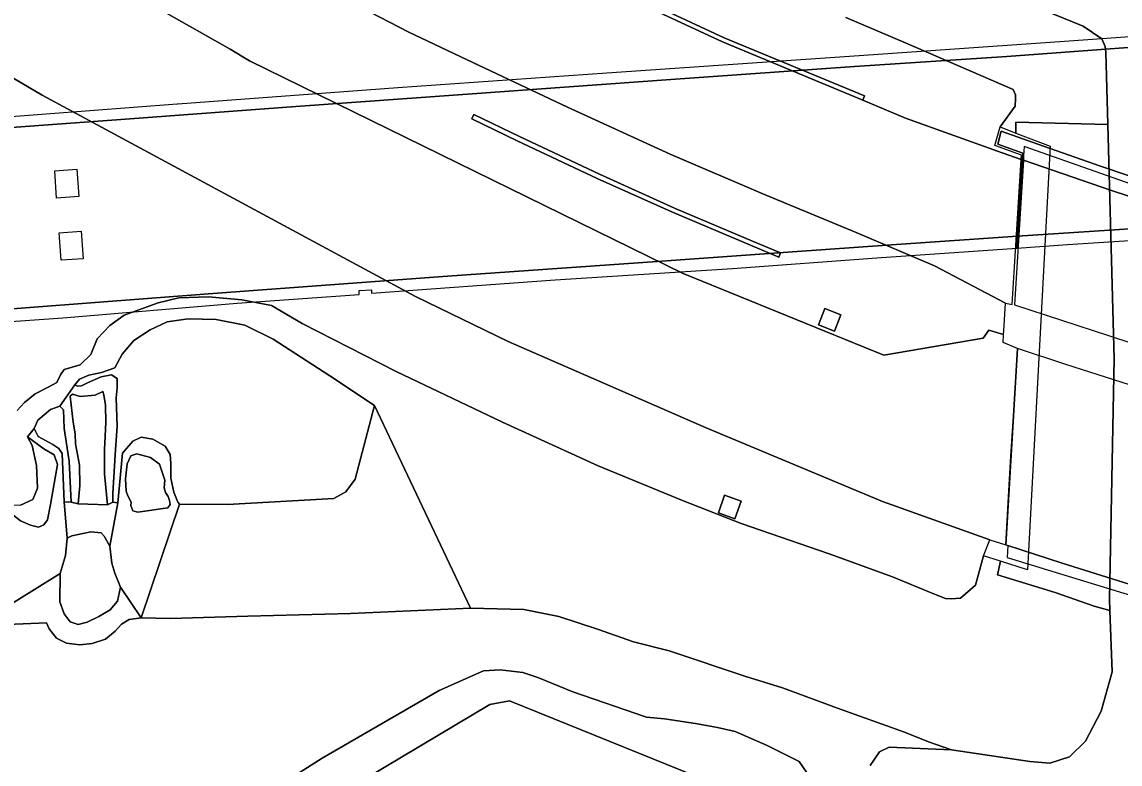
# Model space of a CAD drawing. Extents: x 157648 to 158502, y 379212 to 380938.
# Drawn here: x 158221 to 158322.6, y 379512.9 to 379581.6 of the extents above; entities that cross this region are included whole.
import ezdxf

# ---------------------------------------------------------------- set-up
doc = ezdxf.new("R2010")
doc.units = 0
for name, color, linetype in [('IMGEO_Berm_gesloten', 7, 'Continuous'), ('IMGEO_Berm_groen', 7, 'Continuous'), ('IMGEO_Grasland_overig', 7, 'Continuous'), ('IMGEO_Groenvoorziening', 7, 'Continuous'), ('IMGEO_Meer_plas_ven_vijver', 7, 'Continuous'), ('IMGEO_Moeras', 7, 'Continuous'), ('IMGEO_Rijbaan_autosnelweg', 7, 'Continuous'), ('IMGEO_Terreindeel_gesloten', 7, 'Continuous'), ('IMGEO_Terreindeel_open', 7, 'Continuous')]:
    doc.layers.add(name, color=color, linetype=linetype)

msp = doc.modelspace()

# ---------------------------------------------------------------- linework, layer by layer
at = {"layer": 'IMGEO_Berm_gesloten'}
for points in [[(158332.57, 379580.86), (158317.46, 379579.78), (158297.55, 379578.42), (158275.11, 379576.87), (158255.78, 379575.51), (158235.4, 379574), (158235.34, 379574), (158211.07, 379572.15), (158192.02, 379570.65), (158185.78, 379570.17), (158185.87, 379569.08), (158191.95, 379569.55), (158202.81, 379570.48), (158215.36, 379571.5), (158230.57, 379572.62), (158246.32, 379573.77), (158262.2, 379574.93), (158281.03, 379576.28), (158298.02, 379577.47), (158312.11, 379578.41), (158326.7, 379579.47)], [(158208.58, 379553.08), (158224.75, 379554.23), (158240.91, 379555.57), (158252.2, 379556.39), (158252.19, 379556.75), (158253.33, 379556.83), (158253.33, 379556.5), (158270.33, 379557.74), (158286.75, 379558.79), (158300.09, 379559.79), (158313.05, 379560.68), (158313.12, 379561.78), (158301.44, 379560.98), (158292.29, 379560.34), (158279.76, 379559.43), (158260.35, 379558.08), (158238.63, 379556.48), (158216.02, 379554.76)]]:
    msp.add_lwpolyline(points, dxfattribs=at)
for points in [[(158365.35, 379553.77), (158365.23, 379555.04), (158360.02, 379556.18), (158345.7, 379559.86), (158335.26, 379562.86), (158323.64, 379566.59), (158313.74, 379570.09), (158313.68, 379569.2), (158313.66, 379568.81), (158321.81, 379566), (158331.08, 379562.97), (158339.97, 379560.33), (158348.31, 379557.92), (158361.31, 379554.65)], [(158339.06, 379562.41), (158336.09, 379563.3), (158335.26, 379563.24), (158318.34, 379562.13), (158313.12, 379561.78), (158313.05, 379560.68), (158317.73, 379561.01), (158333.54, 379562.03)], [(158368.56, 379518.05), (158361.14, 379519.62), (158352.76, 379521.57), (158343.13, 379523.94), (158332.65, 379526.77), (158323.46, 379529.6), (158317.24, 379531.52), (158312.22, 379533.17), (158312.16, 379532.04), (158324.05, 379528.4), (158336.14, 379524.74), (158348.51, 379521.5), (158361.25, 379518.54), (158368.44, 379517.04)]]:
    msp.add_lwpolyline(points, close=True, dxfattribs=at)
at = {"layer": 'IMGEO_Berm_groen'}
for points in [[(158217.76, 379592.41), (158228.97, 379585.51), (158240.26, 379579.08), (158242.05, 379578.01), (158282.16, 379558.33), (158295.27, 379553), (158300.73, 379550.78), (158309.92, 379552.36), (158310.46, 379553.1), (158311.83, 379552.69), (158311.85, 379553.02), (158312, 379555.58), (158305.44, 379559.04), (158298.19, 379562.12), (158289.53, 379565.69), (158280.96, 379569.36), (158271.46, 379573.71), (158262.71, 379577.86), (158256.77, 379580.67), (158247.01, 379585.73), (158236.66, 379591.69), (158225.37, 379598.59), (158212.21, 379607.16)], [(158271.49, 379586.88), (158285.97, 379580.13), (158298.95, 379574.77), (158298.8, 379574.38), (158302.75, 379572.71), (158311.68, 379569.49), (158313.46, 379568.88), (158313.49, 379569.27), (158311.03, 379570.17), (158311.5, 379571.89), (158312.89, 379573.82), (158312.93, 379574.49), (158312.92, 379574.87), (158312.72, 379575.34), (158302.8, 379579.64), (158297.24, 379582.02)], [(158220.54, 379545.66), (158221.22, 379546.38), (158222.19, 379547.21), (158223.42, 379547.81), (158224.21, 379548.23), (158224.56, 379548.95), (158224.89, 379549.44), (158226.37, 379549.89), (158227.36, 379550.82), (158227.94, 379552.29), (158229.1, 379553.53), (158230.43, 379554.47), (158233.6, 379555.62), (158235.51, 379556.08), (158238.23, 379556.16), (158241.33, 379555.88), (158244.08, 379555.37), (158246.92, 379553.7), (158255.62, 379549.27), (158265.46, 379544.57), (158274.31, 379540.52), (158282.11, 379537.34), (158287.54, 379535.21), (158295.69, 379532.39), (158301.53, 379530.27), (158305.27, 379528.72), (158306.45, 379528.26), (158306.98, 379528.23), (158307.85, 379528.29), (158309.23, 379529.49), (158309.98, 379532.21), (158310.55, 379533.7), (158300.61, 379537.24), (158284.3, 379544.06), (158265.97, 379552.03), (158257.39, 379556.21), (158222.84, 379574.83), (158219.76, 379576.66)], [(158299.49, 379512.81), (158300.35, 379514.07), (158301.24, 379514.49), (158306.99, 379514.26), (158304.88, 379514.99), (158302.67, 379515.89), (158296.44, 379518.11), (158291.37, 379519.98), (158287.98, 379521.03), (158280.88, 379523.42), (158277.59, 379524.26), (158274.25, 379525.41), (158270.65, 379526.6), (158267.44, 379527.24), (158262.49, 379527.37), (158251.37, 379526.86), (158241.89, 379526.64), (158234.74, 379526.41), (158232.02, 379526.47), (158230.89, 379526.33), (158230.18, 379525.89), (158229.62, 379525.24), (158228.71, 379524.51), (158227.48, 379524.09), (158226.33, 379523.98), (158225.09, 379524.14), (158224.19, 379524.6), (158223.49, 379525.44), (158223.26, 379526.02), (158216.72, 379525.73)], [(158241.46, 379508.82), (158248.75, 379513.5), (158259.59, 379519.76), (158263.68, 379521.58), (158265.22, 379521.65), (158267.32, 379521.4), (158268.73, 379520.95), (158271.96, 379519.61), (158278.78, 379517.27), (158280.43, 379517.12), (158283.32, 379516.69), (158285.35, 379516.31), (158286.99, 379515.94), (158289.95, 379514.65), (158292.9, 379513.19), (158294, 379511.61)]]:
    msp.add_lwpolyline(points, dxfattribs=at)
for points in [[(158281.38, 379564.38), (158288.59, 379561.33), (158291.18, 379560.23), (158291.02, 379559.83), (158288.4, 379560.94), (158281.18, 379563.99), (158274.22, 379567.13), (158266.82, 379570.6), (158262.62, 379572.65), (158262.81, 379573.03), (158267.03, 379570.99), (158274.44, 379567.51)], [(158224.01, 379567.83), (158226.05, 379567.98), (158226.24, 379565.44), (158224.19, 379565.29)], [(158224.6, 379559.55), (158224.42, 379562.1), (158226.46, 379562.24), (158226.65, 379559.7)], [(158296.18, 379552.99), (158294.69, 379553.57), (158295.28, 379555.08), (158296.77, 379554.5)], [(158287.53, 379537.27), (158286.95, 379535.63), (158285.43, 379536.18), (158286.01, 379537.81)]]:
    msp.add_lwpolyline(points, close=True, dxfattribs=at)
at = {"layer": 'IMGEO_Grasland_overig'}
for points in [[(158326.57, 379585.75), (158322.31, 379585.83), (158316.65, 379586.92), (158316.37, 379582.34), (158319.19, 379581.21), (158320.92, 379580.05), (158321.22, 379579.34), (158321.28, 379578.82), (158321.46, 379572.12), (158322.05, 379550.42), (158321.63, 379528.19), (158321.65, 379527.14), (158321.88, 379521.48), (158320.87, 379517.83), (158319.41, 379515.07), (158317.93, 379513.62), (158316.09, 379513.01), (158314.25, 379513.18), (158306.99, 379514.26), (158301.24, 379514.49), (158300.35, 379514.07), (158299.49, 379512.81)], [(158297.24, 379582.02), (158302.8, 379579.64), (158312.72, 379575.34), (158312.92, 379574.87), (158312.93, 379574.49), (158312.89, 379573.82), (158311.5, 379571.89), (158312.97, 379571.32), (158312.95, 379572.33), (158321.46, 379572.12), (158321.28, 379578.82), (158321.22, 379579.34), (158320.92, 379580.05), (158319.19, 379581.21), (158316.37, 379582.34)]]:
    msp.add_lwpolyline(points, dxfattribs=at)
for points in [[(158229.4, 379537.18), (158229.86, 379537.1), (158230.28, 379541.7), (158231.24, 379542.81), (158232, 379543.2), (158233.08, 379543.01), (158234.22, 379542.35), (158234.71, 379541.59), (158234.77, 379540.74), (158234.76, 379539.38), (158235.03, 379538.1), (158235.39, 379537.16), (158235.55, 379536.98), (158240.01, 379536.97), (158249.85, 379537.5), (158250.95, 379538.13), (158251.81, 379539.31), (158253.61, 379546.12), (158249.46, 379548.85), (158244.22, 379552.24), (158241.6, 379553.54), (158238.95, 379554.08), (158236.36, 379554.14), (158234.42, 379553.86), (158232.83, 379553.13), (158231.33, 379552.14), (158230.24, 379550.85), (158229.56, 379549.61), (158228.33, 379549.16), (158227.18, 379548.92), (158226.31, 379548.55), (158225.88, 379548.04), (158226.11, 379547.89), (158226.5, 379547.94), (158227.06, 379548.2), (158228.31, 379548.78), (158229.28, 379548.94), (158229.8, 379548.61), (158229.78, 379547.74), (158229.71, 379546.82), (158229.79, 379544.18), (158229.63, 379542.05), (158229.39, 379537.97)], [(158228.89, 379536.94), (158228.63, 379539.78), (158228.63, 379542.01), (158228.67, 379543.27), (158228.74, 379544.58), (158228.72, 379546.14), (158228.56, 379547.09), (158228.45, 379547.4), (158227.76, 379547.08), (158226.38, 379546.94), (158225.66, 379547.16), (158225.43, 379546.98), (158225.71, 379544.58), (158225.9, 379543.48), (158225.93, 379542.58), (158226.31, 379540.61), (158226.33, 379538.71), (158226.19, 379537.02)], [(158225.52, 379537.16), (158225.36, 379540.96), (158224.87, 379543.98), (158224.83, 379545.7), (158224.49, 379546.05), (158223.62, 379545.76), (158222.45, 379544.75), (158222.1, 379544), (158222.47, 379543.26), (158223.83, 379542.51), (158224.38, 379542.15), (158224.71, 379541.67), (158224.88, 379537.21)], [(158224.88, 379537.21), (158224.71, 379541.67), (158224.38, 379542.15), (158223.83, 379542.51), (158222.47, 379543.26), (158222.1, 379544), (158221.49, 379543.23), (158222.99, 379542.11), (158223.97, 379541.56), (158224.26, 379540.66), (158223.61, 379536.97), (158223.34, 379535.55), (158223.01, 379535.06), (158222.52, 379534.85), (158221.78, 379535.03), (158220.83, 379535.45), (158219.07, 379536.85), (158216.72, 379525.73), (158224.51, 379530.57), (158225.01, 379532.24), (158225.17, 379533.85)], [(158222.52, 379534.85), (158223.01, 379535.06), (158223.34, 379535.55), (158223.61, 379536.97), (158224.26, 379540.66), (158223.97, 379541.56), (158222.99, 379542.11), (158221.49, 379543.23), (158221.91, 379542.41), (158222.34, 379540.57), (158222.41, 379538.47), (158221.99, 379537.41), (158220.84, 379536.89), (158219.07, 379536.85), (158220.83, 379535.45), (158221.78, 379535.03)], [(158234.62, 379537.33), (158234.52, 379537.69), (158234.26, 379538.07), (158234.15, 379538.5), (158234.2, 379539.2), (158233.72, 379540.68), (158232.87, 379541.29), (158231.61, 379541.63), (158231.07, 379541.47), (158230.72, 379540.73), (158230.55, 379539.34), (158230.62, 379538.19), (158230.77, 379537.75), (158231.09, 379537.17), (158231.04, 379536.86), (158231.25, 379536.37), (158231.71, 379536.25), (158234.48, 379536.64), (158234.7, 379536.97)], [(158229.1, 379533.1), (158228.58, 379534.02), (158228.32, 379534.32), (158227.35, 379534.44), (158225.61, 379534.06), (158225.17, 379533.85), (158225.01, 379532.24), (158224.51, 379530.57), (158224.49, 379527.95), (158224.88, 379526.83), (158225.43, 379526.09), (158226.17, 379525.84), (158227.02, 379526.08), (158228.09, 379526.58), (158229.13, 379527.2), (158229.82, 379528), (158230.09, 379529.31), (158229.56, 379530.61), (158229.3, 379531.54)]]:
    msp.add_lwpolyline(points, close=True, dxfattribs=at)
at = {"layer": 'IMGEO_Groenvoorziening'}
msp.add_lwpolyline([(158220.84, 379536.89), (158221.99, 379537.41), (158222.41, 379538.47), (158222.34, 379540.57), (158221.91, 379542.41), (158221.49, 379543.23), (158222.1, 379544), (158222.45, 379544.75), (158223.62, 379545.76), (158224.49, 379546.05), (158225.88, 379548.04), (158226.31, 379548.55), (158227.18, 379548.92), (158228.33, 379549.16), (158229.56, 379549.61), (158230.24, 379550.85), (158231.33, 379552.14), (158232.83, 379553.13), (158234.42, 379553.86), (158236.36, 379554.14), (158238.95, 379554.08), (158241.6, 379553.54), (158244.22, 379552.24), (158249.46, 379548.85), (158253.61, 379546.12), (158262.49, 379527.37), (158267.44, 379527.24), (158270.65, 379526.6), (158274.25, 379525.41), (158277.59, 379524.26), (158280.88, 379523.42), (158287.98, 379521.03), (158291.37, 379519.98), (158296.44, 379518.11), (158302.67, 379515.89), (158304.88, 379514.99), (158306.99, 379514.26), (158314.25, 379513.18), (158316.09, 379513.01), (158317.93, 379513.62), (158319.41, 379515.07), (158320.87, 379517.83), (158321.88, 379521.48), (158321.65, 379527.14), (158320.2, 379527.55), (158316.6, 379528.8), (158311.25, 379530.45), (158311.53, 379531.71), (158309.98, 379532.21), (158309.23, 379529.49), (158307.85, 379528.29), (158306.98, 379528.23), (158306.45, 379528.26), (158305.27, 379528.72), (158301.53, 379530.27), (158295.69, 379532.39), (158287.54, 379535.21), (158282.11, 379537.34), (158274.31, 379540.52), (158265.46, 379544.57), (158255.62, 379549.27), (158246.92, 379553.7), (158244.08, 379555.37), (158241.33, 379555.88), (158238.23, 379556.16), (158235.51, 379556.08), (158233.6, 379555.62), (158230.43, 379554.47), (158229.1, 379553.53), (158227.94, 379552.29), (158227.36, 379550.82), (158226.37, 379549.89), (158224.89, 379549.44), (158224.56, 379548.95), (158224.21, 379548.23), (158223.42, 379547.81), (158222.19, 379547.21), (158221.22, 379546.38), (158220.54, 379545.66)], dxfattribs=at)
for points in [[(158226.19, 379537.02), (158226.33, 379538.71), (158226.31, 379540.61), (158225.93, 379542.58), (158225.9, 379543.48), (158225.71, 379544.58), (158225.43, 379546.98), (158225.66, 379547.16), (158226.38, 379546.94), (158227.76, 379547.08), (158228.45, 379547.4), (158228.56, 379547.09), (158228.72, 379546.14), (158228.74, 379544.58), (158228.67, 379543.27), (158228.63, 379542.01), (158228.63, 379539.78), (158228.89, 379536.94), (158229.4, 379537.18), (158229.39, 379537.97), (158229.63, 379542.05), (158229.79, 379544.18), (158229.71, 379546.82), (158229.78, 379547.74), (158229.8, 379548.61), (158229.28, 379548.94), (158228.31, 379548.78), (158227.06, 379548.2), (158226.5, 379547.94), (158226.11, 379547.89), (158225.88, 379548.04), (158224.49, 379546.05), (158224.83, 379545.7), (158224.87, 379543.98), (158225.36, 379540.96), (158225.52, 379537.16)], [(158232.02, 379526.47), (158234.74, 379526.41), (158241.89, 379526.64), (158251.37, 379526.86), (158262.49, 379527.37), (158253.61, 379546.12), (158251.81, 379539.31), (158250.95, 379538.13), (158249.85, 379537.5), (158240.01, 379536.97), (158235.55, 379536.98)], [(158229.1, 379533.1), (158229.3, 379531.54), (158229.56, 379530.61), (158230.09, 379529.31), (158232.02, 379526.47), (158235.55, 379536.98), (158235.39, 379537.16), (158235.03, 379538.1), (158234.76, 379539.38), (158234.77, 379540.74), (158234.71, 379541.59), (158234.22, 379542.35), (158233.08, 379543.01), (158232, 379543.2), (158231.24, 379542.81), (158230.28, 379541.7), (158229.86, 379537.1)], [(158231.71, 379536.25), (158231.25, 379536.37), (158231.04, 379536.86), (158231.09, 379537.17), (158230.77, 379537.75), (158230.62, 379538.19), (158230.55, 379539.34), (158230.72, 379540.73), (158231.07, 379541.47), (158231.61, 379541.63), (158232.87, 379541.29), (158233.72, 379540.68), (158234.2, 379539.2), (158234.15, 379538.5), (158234.26, 379538.07), (158234.52, 379537.69), (158234.62, 379537.33), (158234.7, 379536.97), (158234.48, 379536.64)], [(158229.86, 379537.1), (158229.4, 379537.18), (158228.89, 379536.94), (158226.19, 379537.02), (158225.52, 379537.16), (158224.88, 379537.21), (158225.17, 379533.85), (158225.61, 379534.06), (158227.35, 379534.44), (158228.32, 379534.32), (158228.58, 379534.02), (158229.1, 379533.1)], [(158226.17, 379525.84), (158225.43, 379526.09), (158224.88, 379526.83), (158224.49, 379527.95), (158224.51, 379530.57), (158216.72, 379525.73), (158223.26, 379526.02), (158223.49, 379525.44), (158224.19, 379524.6), (158225.09, 379524.14), (158226.33, 379523.98), (158227.48, 379524.09), (158228.71, 379524.51), (158229.62, 379525.24), (158230.18, 379525.89), (158230.89, 379526.33), (158232.02, 379526.47), (158230.09, 379529.31), (158229.82, 379528), (158229.13, 379527.2), (158228.09, 379526.58), (158227.02, 379526.08)]]:
    msp.add_lwpolyline(points, close=True, dxfattribs=at)
at = {"layer": 'IMGEO_Meer_plas_ven_vijver'}
msp.add_lwpolyline([(158287.3, 379510.21), (158266.11, 379518.78), (158264.29, 379518.46), (158251.28, 379510.7)], dxfattribs=at)
at = {"layer": 'IMGEO_Moeras'}
for points in [[(158294, 379511.61), (158292.9, 379513.19), (158289.95, 379514.65), (158286.99, 379515.94), (158285.35, 379516.31), (158283.32, 379516.69), (158280.43, 379517.12), (158278.78, 379517.27), (158271.96, 379519.61), (158268.73, 379520.95), (158267.32, 379521.4), (158265.22, 379521.65), (158263.68, 379521.58), (158259.59, 379519.76), (158248.75, 379513.5), (158241.46, 379508.82)], [(158251.28, 379510.7), (158264.29, 379518.46), (158266.11, 379518.78), (158287.3, 379510.21)]]:
    msp.add_lwpolyline(points, dxfattribs=at)
at = {"layer": 'IMGEO_Rijbaan_autosnelweg'}
for points in [[(158169.54, 379655.92), (158169.99, 379655.51), (158181.36, 379645.44), (158193.57, 379635.39), (158206.36, 379625.67), (158218.99, 379616.87), (158232.82, 379607.91), (158245.24, 379600.42), (158257.04, 379593.86), (158271.36, 379586.48), (158285.8, 379579.75), (158298.8, 379574.38), (158298.95, 379574.77), (158285.97, 379580.13), (158271.49, 379586.88), (158257.21, 379594.24), (158245.34, 379600.85), (158232.92, 379608.34), (158219.25, 379617.19), (158206.59, 379626.02), (158193.85, 379635.72), (158181.63, 379645.76), (158170.24, 379655.84), (158169.85, 379656.21)], [(158313.6, 379569.46), (158313.12, 379561.78), (158318.34, 379562.13), (158335.26, 379563.24), (158336.09, 379563.3), (158332.94, 379564.25), (158326.18, 379566.43), (158320.78, 379568.25), (158315.51, 379570.11), (158311.6, 379571.49), (158311.28, 379570.3)], [(158365.35, 379553.77), (158361.31, 379554.65), (158348.31, 379557.92), (158339.97, 379560.33), (158331.08, 379562.97), (158321.81, 379566), (158313.66, 379568.81), (158312.83, 379555.43), (158321.54, 379552.59), (158328.12, 379550.43), (158339.09, 379547.15), (158348.74, 379544.51), (158358.64, 379542.1), (158366.63, 379540.31)], [(158368.56, 379518.05), (158368.67, 379518.86), (158367, 379536.34), (158365.29, 379536.7), (158351.93, 379539.87), (158339.14, 379543.27), (158327.16, 379546.85), (158317.6, 379549.92), (158313.1, 379551.4), (158312.03, 379533.23), (158317.24, 379531.52), (158323.46, 379529.6), (158332.65, 379526.77), (158343.13, 379523.94), (158352.76, 379521.57), (158361.14, 379519.62)]]:
    msp.add_lwpolyline(points, close=True, dxfattribs=at)
for points in [[(158212.21, 379607.16), (158225.37, 379598.59), (158236.66, 379591.69), (158247.01, 379585.73), (158256.77, 379580.67), (158262.71, 379577.86), (158271.46, 379573.71), (158280.96, 379569.36), (158289.53, 379565.69), (158298.19, 379562.12), (158305.44, 379559.04), (158312, 379555.58), (158312.63, 379555.46), (158313.46, 379568.88), (158311.68, 379569.49), (158302.75, 379572.71), (158298.8, 379574.38), (158285.8, 379579.75), (158271.36, 379586.48), (158257.04, 379593.86), (158245.24, 379600.42), (158232.82, 379607.91), (158218.99, 379616.87)], [(158219.76, 379576.66), (158222.84, 379574.83), (158257.39, 379556.21), (158265.97, 379552.03), (158284.3, 379544.06), (158300.61, 379537.24), (158310.55, 379533.7), (158312.03, 379533.23), (158312.29, 379537.69), (158312.51, 379541.43), (158312.73, 379545.14), (158313.1, 379551.4), (158311.79, 379551.93), (158311.83, 379552.69), (158310.46, 379553.1), (158309.92, 379552.36), (158300.73, 379550.78), (158295.27, 379553), (158282.16, 379558.33), (158242.05, 379578.01), (158240.26, 379579.08), (158228.97, 379585.51), (158217.76, 379592.41)], [(158326.7, 379579.47), (158312.11, 379578.41), (158298.02, 379577.47), (158281.03, 379576.28), (158262.2, 379574.93), (158246.32, 379573.77), (158230.57, 379572.62), (158215.36, 379571.5)], [(158216.02, 379554.76), (158238.63, 379556.48), (158260.35, 379558.08), (158279.76, 379559.43), (158292.29, 379560.34), (158301.44, 379560.98), (158313.12, 379561.78), (158313.6, 379569.46), (158311.28, 379570.3), (158311.6, 379571.49), (158315.51, 379570.11), (158320.78, 379568.25), (158326.18, 379566.43)]]:
    msp.add_lwpolyline(points, dxfattribs=at)
at = {"layer": 'IMGEO_Terreindeel_gesloten'}
for points in [[(158281.38, 379564.38), (158274.44, 379567.51), (158267.03, 379570.99), (158262.81, 379573.03), (158262.62, 379572.65), (158266.82, 379570.6), (158274.22, 379567.13), (158281.18, 379563.99), (158288.4, 379560.94), (158291.02, 379559.83), (158291.18, 379560.23), (158288.59, 379561.33)], [(158296.18, 379552.99), (158296.77, 379554.5), (158295.28, 379555.08), (158294.69, 379553.57)], [(158287.53, 379537.27), (158286.01, 379537.81), (158285.43, 379536.18), (158286.95, 379535.63)]]:
    msp.add_lwpolyline(points, close=True, dxfattribs=at)
at = {"layer": 'IMGEO_Terreindeel_open'}
msp.add_lwpolyline([(158312.97, 379571.32), (158316.13, 379570.11), (158314.05, 379530.9), (158311.53, 379531.71), (158311.25, 379530.45), (158316.6, 379528.8), (158320.2, 379527.55), (158321.65, 379527.14), (158321.63, 379528.19), (158322.05, 379550.42), (158321.46, 379572.12), (158312.95, 379572.33)], close=True, dxfattribs=at)

doc.saveas('drawing.dxf')
